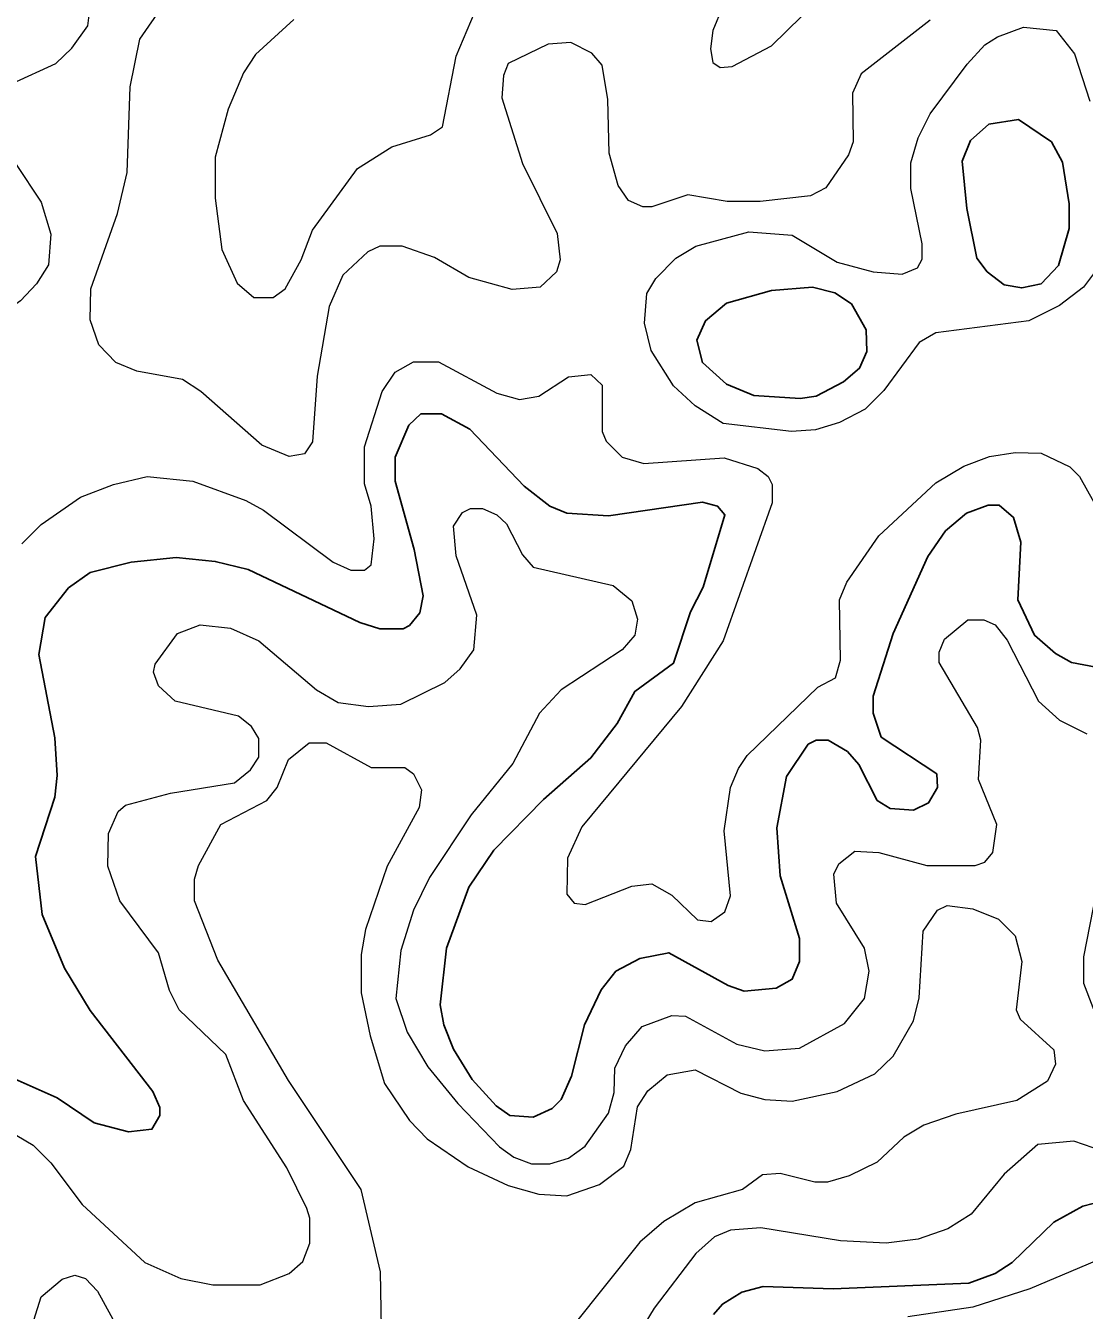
# Model space of a CAD drawing. Extents: x 577 to 602.9, y 7483.8 to 7511.6.
# Drawn here: x 578.319 to 579.368, y 7503.258 to 7504.532 of the extents above; entities that cross this region are included whole.
import ezdxf

# ---------------------------------------------------------------- set-up
doc = ezdxf.new("R2010")
doc.units = 0
doc.header["$LTSCALE"] = 0.032
doc.layers.add('1', color=7, linetype='Continuous', lineweight=25)
doc.layers.add('2', color=7, linetype='Continuous', lineweight=13)

msp = doc.modelspace()

# ---------------------------------------------------------------- linework, layer by layer
at = {"layer": '1'}
for points in [[(579.252, 7504.3502), (579.2617, 7504.3009), (579.2721, 7504.2874), (579.2888, 7504.2746), (579.3063, 7504.2715), (579.3254, 7504.2754), (579.3428, 7504.2937), (579.3532, 7504.3303), (579.3532, 7504.355), (579.3468, 7504.3963), (579.3357, 7504.4162), (579.3031, 7504.4384), (579.2737, 7504.4337), (579.2554, 7504.4178), (579.2474, 7504.3971)], [(579.0991, 7504.2723), (579.0582, 7504.2691), (579.0136, 7504.2564), (578.993, 7504.2389), (578.9842, 7504.2198), (578.9898, 7504.1975), (579.0136, 7504.176), (579.0407, 7504.1649), (579.0868, 7504.1617), (579.1027, 7504.1641), (579.1297, 7504.1784), (579.1456, 7504.1919), (579.1528, 7504.2086), (579.152, 7504.2301), (579.1377, 7504.2556), (579.121, 7504.2667)]]:
    msp.add_lwpolyline(points, close=True, dxfattribs=at)
for points in [[(578.8554, 7504.048), (578.8387, 7504.0552), (578.8133, 7504.075), (578.7592, 7504.1315), (578.7314, 7504.1466), (578.7107, 7504.1466), (578.6988, 7504.1355), (578.6852, 7504.1037), (578.6852, 7504.0798), (578.7043, 7504.0122), (578.7131, 7503.9661), (578.7099, 7503.9494), (578.6995, 7503.9367), (578.6932, 7503.9335), (578.6701, 7503.9335), (578.6502, 7503.9399), (578.5397, 7503.9924), (578.5071, 7504.0003), (578.4682, 7504.0043), (578.4236, 7503.9995), (578.3831, 7503.9892), (578.3616, 7503.9741), (578.3385, 7503.9446), (578.3322, 7503.9081), (578.3481, 7503.8254), (578.3505, 7503.788), (578.3481, 7503.7665), (578.329, 7503.7077), (578.3354, 7503.6504), (578.3576, 7503.5971), (578.3831, 7503.555), (578.4451, 7503.4747), (578.4522, 7503.4588), (578.4522, 7503.4508), (578.4443, 7503.4373), (578.4212, 7503.4349), (578.387, 7503.4437), (578.3505, 7503.4683), (578.3059, 7503.4882)], [(579.4359, 7503.885), (579.3556, 7503.9001), (579.3397, 7503.9089), (579.319, 7503.9271), (579.3023, 7503.9621), (579.3055, 7504.0194), (579.2983, 7504.044), (579.284, 7504.056), (579.2729, 7504.056), (579.2514, 7504.048), (579.2307, 7504.0305), (579.2132, 7504.0051), (579.179, 7503.9287), (579.1592, 7503.8667), (579.1592, 7503.85), (579.1671, 7503.8262), (579.222, 7503.7896), (579.2228, 7503.7761), (579.214, 7503.761), (579.1989, 7503.7538), (579.1759, 7503.7554), (579.1631, 7503.7633), (579.1448, 7503.7991), (579.1337, 7503.8118), (579.1146, 7503.823), (579.1027, 7503.823), (579.0948, 7503.819), (579.0733, 7503.7872), (579.0637, 7503.7363), (579.0669, 7503.6886), (579.086, 7503.6266), (579.086, 7503.6035), (579.0788, 7503.586), (579.0629, 7503.5773), (579.0311, 7503.5741), (579.0152, 7503.5797), (578.9564, 7503.6123), (578.9278, 7503.6067), (578.9039, 7503.594), (578.8896, 7503.5757), (578.8729, 7503.5407), (578.8602, 7503.4898), (578.8498, 7503.4667), (578.8411, 7503.458), (578.822, 7503.4492), (578.7989, 7503.4508), (578.7854, 7503.4604), (578.7616, 7503.4866), (578.7433, 7503.5168), (578.7337, 7503.5407), (578.7298, 7503.5606), (578.7361, 7503.617), (578.7584, 7503.6775), (578.783, 7503.714), (578.8323, 7503.7641), (578.8793, 7503.8055), (578.9055, 7503.8397), (578.923, 7503.8715), (578.9612, 7503.8993), (578.9779, 7503.9502), (578.9906, 7503.9749), (579.0121, 7504.0464), (579.0049, 7504.0552), (578.9898, 7504.0591), (578.8968, 7504.0456), (578.8554, 7504.048)], [(579.0009, 7503.2536), (579.0097, 7503.264), (579.0288, 7503.2759), (579.0502, 7503.2815), (579.1194, 7503.2791), (579.2538, 7503.2846), (579.28, 7503.2942), (579.2967, 7503.3053), (579.3381, 7503.3451), (579.3667, 7503.361), (579.3977, 7503.3689)]]:
    msp.add_lwpolyline(points, dxfattribs=at)
at = {"layer": '2'}
for points in [[(578.0332, 7504.5514), (578.0459, 7504.5148), (578.0578, 7504.4933), (578.0912, 7504.4655), (578.1254, 7504.4528), (578.1692, 7504.4488), (578.2121, 7504.4575), (578.2598, 7504.4623), (578.3059, 7504.4742), (578.3489, 7504.4941), (578.3648, 7504.5092), (578.3807, 7504.5315), (578.3839, 7504.5553)], [(579.2156, 7504.537), (579.1472, 7504.4838), (579.1385, 7504.4647), (579.1393, 7504.4162), (579.1345, 7504.4035), (579.1122, 7504.3709), (579.0971, 7504.3629), (579.047, 7504.3573), (579.0144, 7504.3573), (578.9755, 7504.3637), (578.9397, 7504.3518), (578.9309, 7504.3518), (578.9166, 7504.3581), (578.9063, 7504.3732), (578.8975, 7504.405), (578.896, 7504.4583), (578.8904, 7504.4925), (578.8801, 7504.5044), (578.8594, 7504.5148), (578.8371, 7504.5132), (578.7974, 7504.4941), (578.7926, 7504.4822), (578.791, 7504.4599), (578.8117, 7504.3947), (578.8459, 7504.3255), (578.849, 7504.2993), (578.8451, 7504.2874), (578.8292, 7504.2723), (578.8013, 7504.2699), (578.7584, 7504.2818), (578.7242, 7504.3017), (578.6924, 7504.3128), (578.6701, 7504.3128), (578.6582, 7504.3072), (578.6335, 7504.2842), (578.62, 7504.2532), (578.6081, 7504.184), (578.6033, 7504.1188), (578.5954, 7504.1069), (578.5803, 7504.1045), (578.5532, 7504.1156), (578.4928, 7504.1689), (578.4745, 7504.1808), (578.4292, 7504.1888), (578.4085, 7504.1975), (578.3918, 7504.215), (578.3831, 7504.2397), (578.3839, 7504.2707), (578.4101, 7504.3454), (578.4196, 7504.386), (578.4228, 7504.471), (578.4324, 7504.518), (578.4554, 7504.5514)], [(578.585, 7504.5378), (578.5469, 7504.5029), (578.5349, 7504.4846), (578.5198, 7504.4488), (578.5071, 7504.4011), (578.5071, 7504.3605), (578.5135, 7504.3096), (578.5286, 7504.2762), (578.5453, 7504.2619), (578.5644, 7504.2619), (578.5763, 7504.2707), (578.5922, 7504.2993), (578.6033, 7504.3287), (578.6479, 7504.3899), (578.6821, 7504.4114), (578.7202, 7504.4233), (578.7321, 7504.4313), (578.7457, 7504.5013), (578.764, 7504.5442)], [(579.0097, 7504.5498), (579.0001, 7504.5267), (578.9977, 7504.5084), (579.0001, 7504.4949), (579.0073, 7504.4901), (579.0192, 7504.4909), (579.0582, 7504.5116), (579.0884, 7504.541)], [(579.3794, 7504.2882), (579.3675, 7504.2723), (579.3436, 7504.254), (579.3134, 7504.2389), (579.2212, 7504.2269), (579.2045, 7504.2174), (579.1695, 7504.1697), (579.1512, 7504.1514), (579.1258, 7504.1379), (579.1019, 7504.1307), (579.0781, 7504.1291), (579.0105, 7504.1371), (578.9826, 7504.1546), (578.9612, 7504.1744), (578.9389, 7504.2094), (578.9325, 7504.2365), (578.9349, 7504.2659), (578.9437, 7504.281), (578.9635, 7504.3009), (578.9834, 7504.3128), (579.0359, 7504.3271), (579.0788, 7504.3239), (579.1234, 7504.2969), (579.1592, 7504.2874), (579.1878, 7504.285), (579.2029, 7504.2913), (579.2077, 7504.3001), (579.2077, 7504.3152), (579.1965, 7504.3701), (579.1965, 7504.3955), (579.2037, 7504.4202), (579.2156, 7504.444), (579.2522, 7504.4933), (579.2697, 7504.5124), (579.2824, 7504.5203), (579.3079, 7504.5299), (579.3405, 7504.5267), (579.3587, 7504.5036), (579.3739, 7504.4567)], [(578.3155, 7504.0178), (578.3346, 7504.0369), (578.3735, 7504.0639), (578.4061, 7504.0766), (578.4395, 7504.0846), (578.4849, 7504.0798), (578.5373, 7504.0607), (578.5548, 7504.0512), (578.624, 7503.9995), (578.6415, 7503.9916), (578.655, 7503.9916), (578.6614, 7503.9971), (578.6646, 7504.0226), (578.6614, 7504.0552), (578.655, 7504.0774), (578.655, 7504.114), (578.6725, 7504.1689), (578.6852, 7504.188), (578.7035, 7504.1983), (578.7282, 7504.1983)], [(578.7282, 7504.1983), (578.7862, 7504.1673), (578.8085, 7504.1609), (578.8276, 7504.1641), (578.857, 7504.1832), (578.8793, 7504.1856), (578.8904, 7504.1752), (578.8904, 7504.1291), (578.8944, 7504.1196), (578.9103, 7504.1037), (578.9317, 7504.0973), (579.0113, 7504.1029), (579.0447, 7504.0925), (579.055, 7504.0846), (579.059, 7504.0766), (579.059, 7504.0584), (579.0105, 7503.9216), (578.9691, 7503.8564), (578.8705, 7503.7371), (578.8562, 7503.7061), (578.8554, 7503.6703), (578.8626, 7503.6616), (578.8737, 7503.66), (578.9198, 7503.6783), (578.9397, 7503.6806), (578.9596, 7503.6695), (578.985, 7503.6449), (578.9985, 7503.6433), (579.0121, 7503.6528), (579.0176, 7503.6687), (579.0113, 7503.7331), (579.0176, 7503.7761), (579.0256, 7503.7951), (579.0343, 7503.8079), (579.1043, 7503.8755), (579.1218, 7503.885), (579.1266, 7503.9025), (579.1258, 7503.9621), (579.1329, 7503.9796), (579.1647, 7504.0257), (579.2212, 7504.0782), (579.249, 7504.0949), (579.2745, 7504.1045), (579.2999, 7504.1084), (579.3254, 7504.1077), (579.354, 7504.0941), (579.3635, 7504.0846), (579.3778, 7504.0591)], [(578.2527, 7503.4651), (578.3266, 7503.4214), (578.3441, 7503.4039), (578.3751, 7503.3626), (578.4371, 7503.3053), (578.4729, 7503.2894), (578.5047, 7503.2831), (578.5516, 7503.2831), (578.5803, 7503.2942), (578.5938, 7503.3061), (578.6009, 7503.3244), (578.6009, 7503.3491), (578.5978, 7503.3586), (578.5779, 7503.3992), (578.5349, 7503.4659), (578.5175, 7503.5113), (578.4713, 7503.5558), (578.4618, 7503.5749), (578.4507, 7503.6123), (578.4125, 7503.6639), (578.4006, 7503.6981), (578.4014, 7503.7307), (578.4109, 7503.7522), (578.4181, 7503.7586), (578.4626, 7503.7705), (578.5262, 7503.7808), (578.5421, 7503.7936), (578.5501, 7503.8063), (578.5501, 7503.8246), (578.5429, 7503.8365), (578.5302, 7503.8468), (578.4674, 7503.8619), (578.4507, 7503.8771), (578.4459, 7503.8906), (578.4475, 7503.8985), (578.4697, 7503.9287), (578.492, 7503.9375), (578.5222, 7503.9343), (578.5501, 7503.9216), (578.6073, 7503.8731), (578.6288, 7503.8604), (578.659, 7503.8564), (578.6908, 7503.8588), (578.7345, 7503.8802), (578.7496, 7503.8937), (578.7632, 7503.9128), (578.7663, 7503.947), (578.7457, 7504.0059), (578.7433, 7504.0353), (578.752, 7504.0488), (578.76, 7504.0528), (578.7719, 7504.0528), (578.7862, 7504.0464), (578.7958, 7504.0377), (578.8117, 7504.0067), (578.822, 7503.9947)], [(578.822, 7503.9947), (578.9015, 7503.9764), (578.9198, 7503.9613), (578.9254, 7503.9431), (578.923, 7503.9271), (578.9103, 7503.9128), (578.8498, 7503.8731), (578.8284, 7503.85), (578.8021, 7503.7999), (578.7608, 7503.749), (578.7194, 7503.687), (578.7035, 7503.6544), (578.6908, 7503.6146), (578.686, 7503.5669), (578.6972, 7503.5335), (578.7178, 7503.4993), (578.7473, 7503.4628), (578.7886, 7503.4198), (578.8029, 7503.4095), (578.8204, 7503.4031), (578.8387, 7503.4031), (578.857, 7503.4087), (578.8737, 7503.4206), (578.8968, 7503.4532), (578.9023, 7503.4739), (578.9031, 7503.4978), (578.9135, 7503.52), (578.9301, 7503.5391), (578.9596, 7503.5502), (578.9731, 7503.5494), (579.024, 7503.5216), (579.0518, 7503.5152), (579.086, 7503.5176), (579.1305, 7503.5423), (579.1504, 7503.5669), (579.1552, 7503.594), (579.1504, 7503.617), (579.1226, 7503.6616), (579.1202, 7503.6902), (579.125, 7503.7005), (579.1409, 7503.7132), (579.1647, 7503.7117), (579.2124, 7503.6989), (579.2601, 7503.6989), (579.2697, 7503.7021), (579.2776, 7503.7117), (579.2816, 7503.7395), (579.2633, 7503.784), (579.2657, 7503.823), (579.2625, 7503.8357), (579.2244, 7503.9001), (579.2244, 7503.9104), (579.2299, 7503.9232), (579.253, 7503.9423), (579.2689, 7503.9423), (579.28, 7503.9375), (579.292, 7503.9224), (579.323, 7503.8619), (579.3436, 7503.8429), (579.3707, 7503.8293)], [(578.6717, 7503.2401), (578.6709, 7503.2958), (578.6518, 7503.3777), (578.5795, 7503.4858), (578.5095, 7503.6051), (578.4864, 7503.6639), (578.4864, 7503.6854), (578.4904, 7503.6989), (578.5127, 7503.7395), (578.558, 7503.7633), (578.5683, 7503.7761), (578.5795, 7503.8039), (578.6002, 7503.8206), (578.6168, 7503.8206), (578.6614, 7503.7959)], [(578.6614, 7503.7959), (578.6948, 7503.7959), (578.7035, 7503.7896), (578.7115, 7503.7737), (578.7091, 7503.7562), (578.6773, 7503.6981), (578.6558, 7503.6353), (578.6518, 7503.6107), (578.6518, 7503.5725), (578.6606, 7503.5298), (578.6749, 7503.4826), (578.6995, 7503.4461), (578.717, 7503.4278), (578.7576, 7503.3999), (578.7974, 7503.3817), (578.8276, 7503.3729), (578.8554, 7503.3713), (578.888, 7503.3825), (578.9119, 7503.4007), (578.919, 7503.4174), (578.9254, 7503.4596), (578.9357, 7503.4755), (578.9548, 7503.4914), (578.9826, 7503.4962), (579.028, 7503.4731), (579.0518, 7503.4667), (579.0788, 7503.4651), (579.1234, 7503.4747), (579.1607, 7503.4922), (579.179, 7503.5097), (579.1989, 7503.5447), (579.2045, 7503.5677), (579.2085, 7503.6337), (579.2228, 7503.6544), (579.2323, 7503.6592), (579.2578, 7503.656), (579.2832, 7503.6457), (579.2999, 7503.629), (579.3063, 7503.6035), (579.3007, 7503.5558), (579.3047, 7503.5463), (579.3381, 7503.516), (579.3397, 7503.5017), (579.3317, 7503.485), (579.3015, 7503.4659), (579.2411, 7503.4524), (579.2093, 7503.4413), (579.1894, 7503.4294), (579.1631, 7503.4047), (579.1353, 7503.3912), (579.1138, 7503.3848), (579.1011, 7503.3848), (579.0669, 7503.3936), (579.0494, 7503.392), (579.0295, 7503.3777), (578.9826, 7503.3642), (578.9516, 7503.3459), (578.9278, 7503.3252), (578.861, 7503.2417)], [(579.3834, 7503.6894), (579.3675, 7503.6083), (579.3675, 7503.582), (579.3842, 7503.5383)], [(579.377, 7503.419), (579.358, 7503.4254), (579.3222, 7503.4222), (579.2888, 7503.3928), (579.2562, 7503.353), (579.2331, 7503.3387), (579.2037, 7503.3284), (579.1719, 7503.3244), (579.1266, 7503.3268), (579.0478, 7503.3395), (579.0176, 7503.3371), (579.0017, 7503.3308), (578.9834, 7503.3141), (578.9421, 7503.26), (578.8991, 7503.1892)], [(579.4041, 7503.3172), (579.3142, 7503.2791), (579.2578, 7503.2608), (579.1934, 7503.2512)], [(578.3274, 7503.2481), (578.3346, 7503.2711), (578.3552, 7503.2886), (578.368, 7503.2926), (578.3783, 7503.2894), (578.3902, 7503.2767), (578.4244, 7503.2147)]]:
    msp.add_lwpolyline(points, dxfattribs=at)
msp.add_lwpolyline([(578.2535, 7504.4217), (578.2813, 7504.4154), (578.3091, 7504.3947), (578.3346, 7504.3565), (578.3441, 7504.3247), (578.3417, 7504.2945), (578.3298, 7504.2754), (578.3139, 7504.2587), (578.2797, 7504.2341), (578.2558, 7504.2333), (578.2312, 7504.2373), (578.2073, 7504.2556), (578.1517, 7504.2786), (578.1199, 7504.312), (578.1056, 7504.3494), (578.1063, 7504.3637), (578.1199, 7504.3852), (578.1334, 7504.3987), (578.1549, 7504.4106), (578.1938, 7504.4202)], close=True, dxfattribs=at)

doc.saveas('drawing.dxf')
